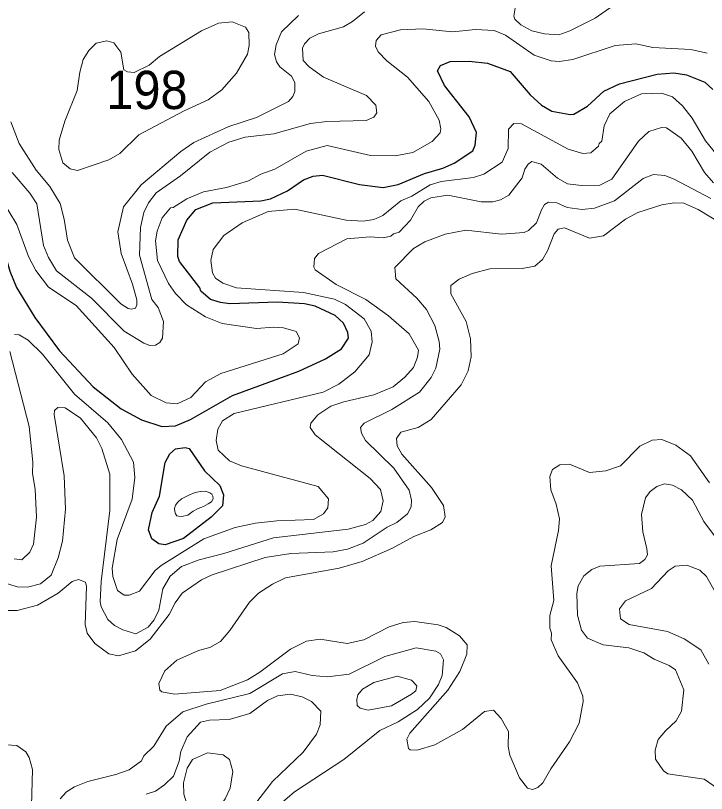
# Model space of a CAD drawing. Extents: x 673.6 to 698.9, y 7012 to 7040.1.
# Drawn here: x 695.876 to 697.318, y 7017.563 to 7019.189 of the extents above; entities that cross this region are included whole.
import ezdxf

# ---------------------------------------------------------------- set-up
doc = ezdxf.new("R2010")
doc.units = 0
doc.header["$LTSCALE"] = 0.032
doc.layers.add('1', color=7, linetype='Continuous', lineweight=25)
doc.layers.add('2', color=7, linetype='Continuous', lineweight=13)
doc.layers.add('21', color=7, linetype='Continuous')

msp = doc.modelspace()

# ---------------------------------------------------------------- linework, layer by layer
at = {"layer": '1'}
for points in [[(696.038, 7018.4132), (696.0963, 7018.3667), (696.1388, 7018.3437), (696.1815, 7018.33), (696.2098, 7018.3313), (696.2409, 7018.3449), (696.3285, 7018.3945), (696.467, 7018.4457), (696.5232, 7018.4717), (696.5566, 7018.4924), (696.5707, 7018.5145), (696.5698, 7018.5267), (696.5603, 7018.5456), (696.5433, 7018.5622), (696.5011, 7018.5812), (696.4789, 7018.5865), (696.4229, 7018.5896), (696.3231, 7018.5863), (696.3034, 7018.5888), (696.2831, 7018.5956), (696.2624, 7018.613), (696.2606, 7018.6198), (696.2184, 7018.675), (696.2145, 7018.685), (696.2151, 7018.7203), (696.2334, 7018.7611), (696.2521, 7018.7834), (696.2874, 7018.7972), (696.388, 7018.8016), (696.4079, 7018.8057), (696.4435, 7018.8226), (696.4772, 7018.8452), (696.4973, 7018.8534), (696.517, 7018.8549), (696.594, 7018.8356), (696.6436, 7018.8294), (696.6748, 7018.8355), (696.7294, 7018.8588), (696.7678, 7018.8697), (696.7918, 7018.8803), (696.8308, 7018.9063), (696.8354, 7018.9176), (696.8386, 7018.9447), (696.8229, 7018.9769), (696.7713, 7019.0424), (696.7569, 7019.0734), (696.7632, 7019.0843), (696.783, 7019.0925), (696.8232, 7019.0933), (696.8614, 7019.0893), (696.9084, 7019.0722), (696.9503, 7019.023), (696.9741, 7019.0016), (696.9958, 7018.9888), (697.0339, 7018.9817), (697.0416, 7018.9828), (697.0698, 7018.9992), (697.1042, 7019.0309), (697.1367, 7019.0464), (697.2155, 7019.0663), (697.2504, 7019.0688), (697.2768, 7019.0652), (697.3154, 7019.0498), (697.3318, 7019.0341)], [(695.8394, 7018.7371), (695.8638, 7018.6546), (695.8776, 7018.6208), (695.9162, 7018.5575), (695.9674, 7018.4879), (696.038, 7018.4132)]]:
    msp.add_lwpolyline(points, dxfattribs=at)
msp.add_lwpolyline([(696.2701, 7018.2373), (696.3025, 7018.2067), (696.3103, 7018.1875), (696.3079, 7018.1642), (696.2843, 7018.1404), (696.2265, 7018.0962), (696.1882, 7018.0828), (696.1749, 7018.0851), (696.1605, 7018.095), (696.1535, 7018.1138), (696.161, 7018.1504), (696.1764, 7018.1845), (696.188, 7018.2551), (696.1979, 7018.2732), (696.2095, 7018.2834), (696.2298, 7018.2862), (696.2381, 7018.2837)], close=True, dxfattribs=at)
at = {"layer": '2'}
for points in [[(696.1435, 7018.5041), (696.1564, 7018.4994), (696.1678, 7018.5), (696.1769, 7018.5055), (696.1828, 7018.5146), (696.1846, 7018.5493), (696.1733, 7018.5786), (696.1605, 7018.5956), (696.1347, 7018.6883), (696.1365, 7018.7458), (696.1439, 7018.7773), (696.1534, 7018.7975), (696.1693, 7018.8183), (696.2205, 7018.854), (696.2814, 7018.9033), (696.3208, 7018.9239), (696.3549, 7018.9346), (696.4153, 7018.9419), (696.4917, 7018.9635), (696.5258, 7018.9676), (696.6082, 7018.9693), (696.6242, 7018.9761), (696.6299, 7018.9858), (696.6283, 7019.0013), (696.6087, 7019.0217), (696.5185, 7019.0598), (696.489, 7019.0816), (696.4766, 7019.0948), (696.475, 7019.1206), (696.479, 7019.1295), (696.4904, 7019.1417), (696.5087, 7019.1508), (696.5607, 7019.1655), (696.5797, 7019.1764), (696.6043, 7019.1966)], [(697.1253, 7019.2105), (697.0858, 7019.1836), (697.0331, 7019.1568), (697.0105, 7019.1486), (696.9804, 7019.1505), (696.9537, 7019.1566), (696.9306, 7019.1692), (696.9187, 7019.181), (696.9165, 7019.1876), (696.9201, 7019.2087)], [(696.1292, 7018.5846), (696.1288, 7018.595), (696.1202, 7018.6273), (696.0963, 7018.6912), (696.0895, 7018.7371), (696.1015, 7018.789), (696.1381, 7018.8348), (696.2206, 7018.9049), (696.248, 7018.9233), (696.3208, 7018.9568), (696.3786, 7018.9758), (696.4457, 7019.0095), (696.4548, 7019.0195), (696.4591, 7019.0304), (696.4591, 7019.0491), (696.4523, 7019.0618), (696.4275, 7019.0813), (696.4204, 7019.0924), (696.4165, 7019.1074), (696.4197, 7019.1278), (696.4312, 7019.1546), (696.4668, 7019.189)], [(695.8461, 7018.8049), (695.8781, 7018.7523), (695.9029, 7018.6854), (695.9178, 7018.6557), (695.9445, 7018.6212), (696.0025, 7018.5828), (696.0817, 7018.4954), (696.1192, 7018.4396), (696.1589, 7018.3951), (696.1905, 7018.3792), (696.213, 7018.3777), (696.2416, 7018.3904), (696.2724, 7018.4234), (696.3047, 7018.4409), (696.4345, 7018.482), (696.4658, 7018.503), (696.469, 7018.5155), (696.4618, 7018.5282), (696.4352, 7018.5361), (696.4147, 7018.5378), (696.3791, 7018.5346), (696.307, 7018.545), (696.2722, 7018.5589), (696.2329, 7018.5842), (696.2101, 7018.6078), (696.1951, 7018.6285), (696.1721, 7018.6766), (696.1678, 7018.7182), (696.1715, 7018.738), (696.1821, 7018.766), (696.1991, 7018.7872), (696.2049, 7018.788), (696.2331, 7018.8057), (696.2685, 7018.8204), (696.3164, 7018.8296), (696.3623, 7018.8437), (696.3881, 7018.8574), (696.4175, 7018.8679), (696.4823, 7018.9057), (696.5265, 7018.9175), (696.6168, 7018.8966), (696.6685, 7018.8954), (696.7051, 7018.9023), (696.7457, 7018.9255), (696.7623, 7018.9434), (696.7639, 7018.9524), (696.7607, 7018.9701), (696.7385, 7019.0095), (696.6944, 7019.0603), (696.6512, 7019.0945), (696.633, 7019.1127), (696.6276, 7019.125), (696.6285, 7019.1366), (696.6395, 7019.1484), (696.6794, 7019.1591), (696.7261, 7019.1607), (696.7884, 7019.155), (696.8364, 7019.1599), (696.8752, 7019.1573)], [(696.8752, 7019.1573), (696.899, 7019.1479), (696.9585, 7019.1063), (696.9944, 7019.0941), (697.0108, 7019.0926), (697.0392, 7019.0969)], [(697.0392, 7019.0969), (697.1277, 7019.1261), (697.1711, 7019.1296), (697.2066, 7019.1222), (697.2858, 7019.118), (697.3197, 7019.11)], [(696.5079, 7018.2043), (696.3475, 7018.2479), (696.3224, 7018.2585), (696.2988, 7018.2802), (696.2948, 7018.3009), (696.2981, 7018.3245), (696.3082, 7018.3416), (696.3324, 7018.3573), (696.518, 7018.4014), (696.5506, 7018.4185), (696.5843, 7018.4444), (696.6143, 7018.4797), (696.6202, 7018.5066), (696.6185, 7018.5292), (696.604, 7018.5548), (696.5648, 7018.5848), (696.5416, 7018.596), (696.4772, 7018.6101), (696.337, 7018.6198), (696.3085, 7018.6293), (696.2934, 7018.6397), (696.2871, 7018.651), (696.2834, 7018.6771), (696.2886, 7018.7), (696.311, 7018.7291), (696.349, 7018.7556), (696.4032, 7018.7794), (696.4591, 7018.7843), (696.5663, 7018.7613), (696.6017, 7018.759), (696.6236, 7018.7628), (696.6426, 7018.7712), (696.6806, 7018.8014), (696.7035, 7018.8113), (696.7415, 7018.8352), (696.7645, 7018.8419), (696.8319, 7018.8501), (696.8537, 7018.8575), (696.892, 7018.8821), (696.9045, 7018.9113), (696.9054, 7018.9516), (696.916, 7018.9635), (696.9324, 7018.9626), (697.0294, 7018.9093), (697.0603, 7018.9003), (697.077, 7018.9017), (697.0933, 7018.9157), (697.0943, 7018.9212), (697.0999, 7018.9264), (697.105, 7018.9583), (697.117, 7018.9836), (697.1475, 7019.0093), (697.1831, 7019.0252), (697.2243, 7019.0268), (697.2478, 7019.0187), (697.2683, 7019), (697.2886, 7018.9741), (697.3167, 7018.9267), (697.3406, 7018.8972)], [(695.866, 7018.9665), (695.8836, 7018.9215), (695.9187, 7018.8656), (695.9476, 7018.8314), (695.9692, 7018.7963), (695.9776, 7018.7634), (695.984, 7018.7193), (695.9991, 7018.6825)], [(697.3332, 7018.8389), (697.3141, 7018.8606), (697.2877, 7018.9053), (697.2659, 7018.9325), (697.2353, 7018.9545), (697.2244, 7018.9552), (697.1985, 7018.9466), (697.1764, 7018.9264), (697.1211, 7018.8468), (697.0962, 7018.8341), (697.0579, 7018.8337), (697.0285, 7018.8371), (697.0074, 7018.8489), (696.9732, 7018.8782), (696.954, 7018.8837), (696.946, 7018.8783), (696.939, 7018.8681), (696.934, 7018.8497), (696.9055, 7018.8135), (696.8886, 7018.804), (696.8722, 7018.7998), (696.8479, 7018.7992), (696.7787, 7018.8131), (696.7431, 7018.8081), (696.7289, 7018.801), (696.7164, 7018.7893), (696.7007, 7018.7614), (696.6766, 7018.7359), (696.6649, 7018.7326), (696.6593, 7018.7277), (696.6432, 7018.7244), (696.6166, 7018.7261), (696.5673, 7018.7219), (696.5082, 7018.6913), (696.4998, 7018.6809), (696.4986, 7018.6631), (696.5013, 7018.6577), (696.5456, 7018.627), (696.607, 7018.5953), (696.6549, 7018.5613), (696.6974, 7018.5238), (696.717, 7018.4892), (696.7154, 7018.4751), (696.7065, 7018.4534), (696.6889, 7018.4332), (696.6642, 7018.413), (696.624, 7018.3962), (696.5613, 7018.3818)], [(695.8688, 7018.8607), (695.9059, 7018.8175), (695.92, 7018.795), (695.934, 7018.7082)], [(697.3275, 7018.8062), (697.251, 7018.847), (697.2313, 7018.8543), (697.2076, 7018.8566), (697.1862, 7018.848), (697.1267, 7018.8018), (697.0844, 7018.7862), (697.0589, 7018.7832), (697.0278, 7018.7879), (697.0061, 7018.7976), (696.9887, 7018.7991), (696.9803, 7018.7938), (696.9744, 7018.7827), (696.9633, 7018.7556), (696.9468, 7018.7397), (696.9379, 7018.7356), (696.8903, 7018.7319), (696.8158, 7018.74), (696.7726, 7018.7322), (696.7304, 7018.7161), (696.7067, 7018.7018), (696.6681, 7018.6626), (696.67, 7018.6385), (696.7136, 7018.5981), (696.7339, 7018.5747), (696.7515, 7018.5414), (696.7606, 7018.5074), (696.7616, 7018.4917), (696.7535, 7018.4521), (696.7434, 7018.4321), (696.7196, 7018.4016), (696.6616, 7018.3655), (696.6034, 7018.3373), (696.5964, 7018.3278), (696.5979, 7018.3159), (696.6065, 7018.3004), (696.6659, 7018.243), (696.6978, 7018.1968), (696.7023, 7018.1763), (696.7016, 7018.1623), (696.6942, 7018.1478), (696.6717, 7018.1296), (696.6515, 7018.1196), (696.602, 7018.0864), (696.5692, 7018.0737), (696.5388, 7018.0679), (696.4506, 7018.0645), (696.3971, 7018.0564), (696.2862, 7018.02), (696.2641, 7018.0098), (696.2239, 7017.982), (696.209, 7017.9617), (696.1962, 7017.9369)], [(696.7785, 7017.7791), (696.8036, 7017.8183), (696.8178, 7017.8541), (696.8188, 7017.8738), (696.8026, 7017.8926), (696.7751, 7017.9098), (696.7582, 7017.9153), (696.7096, 7017.9223), (696.685, 7017.9201), (696.6557, 7017.9113), (696.6032, 7017.8839), (696.5679, 7017.8764), (696.5117, 7017.8853), (696.4835, 7017.8811), (696.4496, 7017.865), (696.3859, 7017.8164), (696.36, 7017.8005), (696.3027, 7017.7785), (696.2078, 7017.7706), (696.1812, 7017.7754), (696.177, 7017.7791), (696.1749, 7017.793), (696.1872, 7017.8196), (696.2123, 7017.8416), (696.258, 7017.862), (696.2816, 7017.8683), (696.3034, 7017.8809), (696.3229, 7017.9037), (696.3641, 7017.9629), (696.3831, 7017.9816), (696.4122, 7018.0004), (696.4395, 7018.0135), (696.5517, 7018.0339), (696.5994, 7018.0477), (696.6626, 7018.0759), (696.7074, 7018.1003), (696.7431, 7018.1137), (696.7671, 7018.1294), (696.7731, 7018.1413), (696.7697, 7018.1648), (696.7443, 7018.2026), (696.6825, 7018.2719), (696.673, 7018.2894), (696.6712, 7018.3051), (696.6801, 7018.3182), (696.7168, 7018.3281), (696.7434, 7018.3447), (696.806, 7018.4173), (696.821, 7018.4465), (696.8272, 7018.4754), (696.8256, 7018.5132), (696.8165, 7018.5493), (696.7846, 7018.6073), (696.7847, 7018.6247), (696.8023, 7018.638), (696.8296, 7018.6499), (696.8661, 7018.6593), (696.9335, 7018.6604), (696.9604, 7018.6653), (696.9761, 7018.6791), (696.9867, 7018.6974), (697.0003, 7018.7328), (697.0088, 7018.7426), (697.0222, 7018.7449), (697.0741, 7018.7237), (697.1036, 7018.7287), (697.1497, 7018.7632), (697.1751, 7018.7775), (697.225, 7018.7934), (697.251, 7018.7975), (697.271, 7018.7966), (697.3012, 7018.7832), (697.3579, 7018.7492)], [(695.934, 7018.7082), (695.9444, 7018.6832), (695.9616, 7018.6556), (696.0345, 7018.5984), (696.1028, 7018.5295), (696.1435, 7018.5041)], [(695.9991, 7018.6825), (696.0957, 7018.5866), (696.1106, 7018.5766), (696.118, 7018.5749), (696.1262, 7018.5771), (696.1292, 7018.5846)], [(695.8738, 7018.522), (695.8836, 7018.5214), (695.9022, 7018.5104), (695.9321, 7018.4814), (695.9992, 7018.3979), (696.0686, 7018.3376), (696.0972, 7018.3029), (696.1221, 7018.2554), (696.1246, 7018.2232), (696.119, 7018.1783), (696.0881, 7018.0935), (696.0778, 7018.0341), (696.0792, 7018.0164), (696.0887, 7017.9871), (696.1024, 7017.9776), (696.1127, 7017.9775), (696.1349, 7017.9862), (696.1675, 7018.0291), (696.1797, 7018.0398), (696.2691, 7018.0952), (696.3342, 7018.1187), (696.3766, 7018.1277), (696.4217, 7018.1328)], [(695.8727, 7018.0533), (695.8888, 7018.0514), (695.9057, 7018.0675), (695.9135, 7018.0838), (695.9193, 7018.1406), (695.9168, 7018.199), (695.9111, 7018.2318), (695.9118, 7018.2555), (695.9043, 7018.3299), (695.864, 7018.4865)], [(696.5017, 7018.3127), (696.6164, 7018.2211), (696.6379, 7018.198), (696.6433, 7018.1745), (696.6387, 7018.1527), (696.6216, 7018.1334), (696.6065, 7018.1255), (696.5706, 7018.1154), (696.4146, 7018.0974), (696.3106, 7018.0644), (696.2589, 7018.0514), (696.2221, 7018.0373), (696.1983, 7018.0173), (696.1832, 7017.991), (696.1749, 7017.9465), (696.1653, 7017.9258), (696.1528, 7017.9104), (696.1272, 7017.897), (696.0995, 7017.905), (696.0821, 7017.9144), (696.0684, 7017.9267), (696.0546, 7017.9534), (696.0524, 7017.9638), (696.0547, 7018.0059), (696.0729, 7018.1542), (696.0729, 7018.2305), (696.0562, 7018.2838), (696.0448, 7018.306), (696.0115, 7018.3477), (695.9792, 7018.3693), (695.964, 7018.3698), (695.9572, 7018.3635), (695.9563, 7018.355), (695.9776, 7018.2269), (695.98, 7018.1575), (695.9737, 7018.0903), (695.9647, 7018.0553), (695.95, 7018.0196), (695.9277, 7018.001), (695.9006, 7017.9939), (695.8794, 7017.9947), (695.8509, 7018.0041)], [(696.5613, 7018.3818), (696.5341, 7018.3724), (696.5068, 7018.3546), (696.4923, 7018.3371), (696.4913, 7018.3276), (696.5017, 7018.3127)], [(697.3246, 7018.2125), (697.2853, 7018.2688), (697.2547, 7018.2912), (697.225, 7018.3028), (697.205, 7018.3011), (697.1794, 7018.2891), (697.1392, 7018.2478), (697.1086, 7018.2372), (697.0746, 7018.2339), (697.0327, 7018.251), (697.0123, 7018.2499), (696.9969, 7018.2398), (696.9917, 7018.2256), (696.9934, 7018.1973), (697.0049, 7018.1674), (697.0114, 7018.1373), (697.0098, 7018.1126), (696.9941, 7018.0385), (696.9999, 7017.9664), (696.9917, 7017.9347), (696.9917, 7017.9085), (696.9948, 7017.8984), (696.9941, 7017.8845), (697.009, 7017.8505), (697.0493, 7017.7945), (697.0604, 7017.7661), (697.0614, 7017.7555), (697.0527, 7017.7102), (697.0323, 7017.6711), (696.9934, 7017.6148), (696.977, 7017.585), (696.9665, 7017.5755), (696.9553, 7017.5713), (696.9448, 7017.5742), (696.9279, 7017.5955), (696.9077, 7017.6428), (696.9046, 7017.6611), (696.9053, 7017.6929), (696.8901, 7017.72), (696.8736, 7017.7372), (696.8548, 7017.7341), (696.8094, 7017.697), (696.7514, 7017.665), (696.7146, 7017.6537)], [(696.4217, 7018.1328), (696.4979, 7018.1359), (696.5188, 7018.1473), (696.5281, 7018.1597), (696.5294, 7018.1787), (696.5079, 7018.2043)], [(697.3431, 7017.5726), (697.3138, 7017.5928), (697.2382, 7017.6044), (697.2285, 7017.6102), (697.2123, 7017.6346), (697.2111, 7017.6533), (697.218, 7017.6756), (697.2327, 7017.6942), (697.255, 7017.7147), (697.2661, 7017.7354), (697.2711, 7017.7797), (697.2536, 7017.8212), (697.2405, 7017.8307), (697.209, 7017.844), (697.1878, 7017.8571), (697.1567, 7017.8672), (697.1031, 7017.8739), (697.0703, 7017.8877), (697.0575, 7017.9044), (697.049, 7017.9358), (697.0476, 7017.9812), (697.0509, 7017.9969), (697.0627, 7018.018), (697.0795, 7018.031), (697.096, 7018.0382), (697.1784, 7018.044), (697.1896, 7018.0522), (697.1955, 7018.0619), (697.1937, 7018.0744), (697.1857, 7018.1099), (697.183, 7018.1464), (697.1911, 7018.1806), (697.2013, 7018.1945), (697.2146, 7018.2044), (697.2309, 7018.2099), (697.2474, 7018.2074), (697.2664, 7018.1974), (697.2891, 7018.1763), (697.3131, 7018.1316), (697.3662, 7018.0603)], [(697.3233, 7017.8335), (697.3068, 7017.8634), (697.2722, 7017.8864), (697.2369, 7017.9017), (697.1569, 7017.9159), (697.1388, 7017.9284), (697.1366, 7017.9492), (697.1493, 7017.9657), (697.2035, 7017.9916), (697.2387, 7018.0281), (697.2534, 7018.038), (697.2777, 7018.0399), (697.3048, 7018.0298), (697.3184, 7018.0163), (697.3408, 7017.9768)], [(696.0413, 7017.8768), (696.0252, 7017.8981), (696.0212, 7017.9163), (696.0236, 7017.9954), (696.0215, 7018.0045), (696.0072, 7018.0102), (695.9939, 7018.0058), (695.9645, 7017.982), (695.9214, 7017.9567), (695.8794, 7017.9454), (695.824, 7017.9454)], [(696.1962, 7017.9369), (696.157, 7017.8856), (696.1265, 7017.861), (696.091, 7017.8509), (696.0705, 7017.8546), (696.0413, 7017.8768)], [(696.3348, 7017.4607), (696.4583, 7017.5665), (696.5613, 7017.6341), (696.6362, 7017.6949), (696.6747, 7017.713), (696.7153, 7017.7387), (696.7401, 7017.7622), (696.7588, 7017.7911), (696.7664, 7017.8099), (696.7697, 7017.8423), (696.7633, 7017.8546), (696.7533, 7017.8607), (696.7123, 7017.8673), (696.6472, 7017.8495), (696.5726, 7017.8123), (696.5274, 7017.8065), (696.4952, 7017.8094), (696.4595, 7017.8179), (696.4329, 7017.813), (696.3648, 7017.7717), (696.2735, 7017.7494), (696.2253, 7017.7334), (696.1903, 7017.7036), (696.1643, 7017.6621), (696.1439, 7017.642), (696.1391, 7017.6313), (696.1127, 7017.6127), (696.0849, 7017.6024), (696.0266, 7017.5878), (695.9989, 7017.5772), (695.9824, 7017.5664), (695.9692, 7017.5522)], [(696.1482, 7017.5616), (696.1682, 7017.5682), (696.1869, 7017.581), (696.2056, 7017.5995), (696.2174, 7017.6303), (696.2211, 7017.651), (696.2338, 7017.6813), (696.2622, 7017.7119), (696.2807, 7017.7162), (696.3218, 7017.7179), (696.3651, 7017.73), (696.4019, 7017.7574), (696.4228, 7017.7669), (696.4501, 7017.7704), (696.4743, 7017.7653), (696.4939, 7017.7553), (696.5131, 7017.7352), (696.5118, 7017.7066), (696.5043, 7017.6867), (696.4761, 7017.6493), (696.4126, 7017.5882), (696.3676, 7017.5301)], [(696.7146, 7017.6537), (696.6999, 7017.6541), (696.6961, 7017.6573), (696.6926, 7017.6765), (696.6994, 7017.6892), (696.7785, 7017.7791)], [(695.8453, 7017.6652), (695.8783, 7017.6636), (695.8969, 7017.6501), (695.9042, 7017.6383), (695.9111, 7017.6135), (695.9094, 7017.5375), (695.9168, 7017.4683), (695.9159, 7017.4461), (695.894, 7017.401), (695.8141, 7017.3142)]]:
    msp.add_lwpolyline(points, dxfattribs=at)
for points in [[(696.2282, 7018.9895), (696.133, 7018.9398), (696.0936, 7018.9004), (696.0706, 7018.8876), (696.0052, 7018.865), (695.9896, 7018.8682), (695.9742, 7018.8809), (695.9661, 7018.909), (695.9668, 7018.9287), (695.979, 7018.9684), (696.0045, 7019.0322), (696.0097, 7019.0707), (696.0172, 7019.0969), (696.029, 7019.1161), (696.0441, 7019.131), (696.0663, 7019.136), (696.0813, 7019.1317), (696.0958, 7019.1121), (696.1018, 7019.0754), (696.1094, 7019.0711), (696.1238, 7019.0696), (696.1545, 7019.0848), (696.1765, 7019.1032), (696.2641, 7019.1572), (696.2994, 7019.1729), (696.3283, 7019.1754), (696.3556, 7019.1644), (696.3629, 7019.1533), (696.3638, 7019.1262), (696.3603, 7019.1078), (696.3371, 7019.0681), (696.3066, 7019.0336), (696.278, 7019.0127)], [(696.222, 7018.1785), (696.2147, 7018.1722), (696.2099, 7018.1659), (696.2078, 7018.1588), (696.2084, 7018.1523), (696.2095, 7018.1477), (696.2126, 7018.1431), (696.2162, 7018.1425), (696.2225, 7018.1419), (696.2352, 7018.145), (696.2467, 7018.1532), (696.2568, 7018.1588), (696.2683, 7018.163), (696.2779, 7018.1682), (696.285, 7018.1728), (696.2885, 7018.1791), (696.2879, 7018.1843), (696.2856, 7018.1887), (696.2816, 7018.1915), (696.2727, 7018.1946), (696.2622, 7018.1944), (696.2509, 7018.1919), (696.2375, 7018.1866)], [(696.6241, 7017.7947), (696.6003, 7017.7808), (696.5904, 7017.769), (696.5886, 7017.7595), (696.5894, 7017.747), (696.5952, 7017.7415), (696.6124, 7017.7375), (696.6607, 7017.7462), (696.7029, 7017.7708), (696.7115, 7017.7774), (696.7137, 7017.7878), (696.7024, 7017.7997), (696.6729, 7017.808)], [(696.3296, 7017.6093), (696.3238, 7017.5739), (696.3137, 7017.5518), (696.3029, 7017.5368), (696.2794, 7017.5244), (696.2609, 7017.5189), (696.2503, 7017.519), (696.2376, 7017.5277), (696.2275, 7017.5613), (696.2266, 7017.5853), (696.2342, 7017.616), (696.245, 7017.6342), (696.2767, 7017.6478), (696.3093, 7017.6439), (696.3228, 7017.6344)]]:
    msp.add_lwpolyline(points, close=True, dxfattribs=at)

# ---------------------------------------------------------------- texts
at = {"layer": '21', "width": 0.95}
msp.add_text('198', height=0.08, dxfattribs=at).set_placement((696.0654, 7018.9934))

doc.saveas('drawing.dxf')
